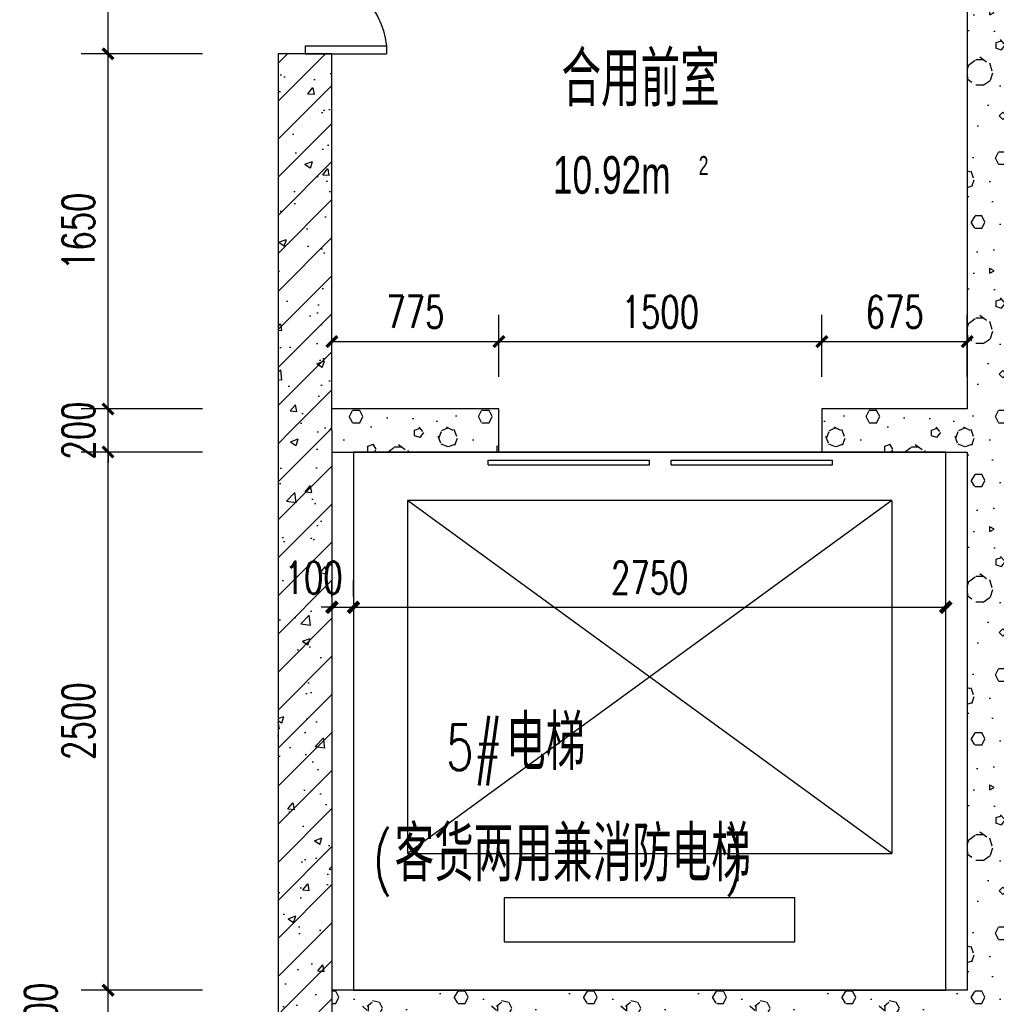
# Model space of a CAD drawing. Extents: x 797781 to 1255204, y 21234 to 1024248.
# Tile 1006 of 1056: x 1163882 to 1168417, y 666443 to 671016. Entities that reach past the tile are written whole.
import ezdxf

# ---------------------------------------------------------------- set-up
doc = ezdxf.new("R2010")
doc.units = 0
doc.header["$LTSCALE"] = 1000
doc.header["$MEASUREMENT"] = 0
for name, color, linetype in [('230303生产综合楼-平面图_t8$0$DOOR_FIRE', 4, 'Continuous'), ('230303生产综合楼-平面图_t8$0$EVTR', 2, 'Continuous'), ('230303生产综合楼-平面图_t8$0$PUB_DIM', 3, 'Continuous'), ('230303生产综合楼-平面图_t8$0$PUB_HATCH', 8, 'Continuous'), ('230303生产综合楼-平面图_t8$0$PUB_TEXT', 7, 'Continuous'), ('230303生产综合楼-平面图_t8$0$SPACE', 7, 'Continuous'), ('230303生产综合楼-平面图_t8$0$WALL', 40, 'Continuous'), ('230303生产综合楼-平面图_t8$0$WINDOW', 4, 'Continuous'), ('230303生产综合楼-平面图_t8$0$板洞', 6, 'Continuous'), ('PUB_DIM', 3, 'Continuous')]:
    doc.layers.add(name, color=color, linetype=linetype)
doc.styles.add('230303生产综合楼-平面图_t8$0$_HZTXT', font='@HZTXT_E', dxfattribs={"width": 0.7, "bigfont": '@@HZTXT'})
doc.styles.add('230303生产综合楼-平面图_t8$0$_TCH_DIM', font='SIMPLEX', dxfattribs={"bigfont": 'GBCBIG'})
doc.styles.add('230303生产综合楼-平面图_T8$0$_TCH_DIM_T3', font='SIMPLEX', dxfattribs={"width": 0.705882, "bigfont": 'GBCBIG'})
doc.styles.add('_TCH_DIM_T3', font='SIMPLEX', dxfattribs={"width": 0.705882, "bigfont": 'GBCBIG'})
doc.dimstyles.new('230303生产综合楼-平面图_T8$0$_TCH_ARCH&&50', dxfattribs={"dimtxt": 148.75, "dimasz": 50, "dimexe": 125, "dimexo": 150, "dimgap": 63.125, "dimtad": 1, "dimdec": 0, "dimzin": 0, "dimdsep": 46, "dimtxsty": '230303生产综合楼-平面图_T8$0$_TCH_DIM_T3', "dimblk": '230303生产综合楼-平面图_t8$0$_ArchTick', "dimcen": 0.09, "dimclrt": 7, "dimazin": 2, "dimtfac": 1, "dimtdec": 0, "dimtix": 1, "dimtmove": 2, "dimatfit": 3, "dimfxl": 1, "dimtolj": 1, "dimtzin": 0, "dimarcsym": 0})
doc.dimstyles.new('_TCH_ARCH&&50', dxfattribs={"dimtxt": 148.75, "dimasz": 50, "dimexe": 125, "dimexo": 150, "dimgap": 63.125, "dimtad": 1, "dimdec": 0, "dimzin": 0, "dimdsep": 46, "dimtxsty": '_TCH_DIM_T3', "dimblk": 'ARCHTICK', "dimcen": 0.09, "dimclrt": 7, "dimazin": 2, "dimtfac": 1, "dimtdec": 0, "dimtix": 1, "dimtmove": 2, "dimatfit": 3, "dimfxl": 1, "dimtolj": 1, "dimtzin": 0, "dimarcsym": 0})
pattern_1 = [(0, (177, -183), (300, 600), [0, -600]), (0, (-174, -264), (300, 600), [0, -600]), (0, (21, -270), (300, 600), [0, -600]), (0, (234, -93), (300, 600), [0, -600]), (0, (-15, -300), (300, 600), [0, -600]), (0, (294, 285), (300, 600), [0, -600]), (0, (111, 237), (300, 600), [0, -600]), (0, (207, 162), (300, 600), [0, -600]), (0, (-282, 150), (300, 600), [0, -600]), (0, (12, 123), (300, 600), [0, -600]), (0, (-102, -30), (300, 600), [0, -600]), (0, (-96, -255), (300, 600), [0, -600]), (0, (129, -279), (300, 600), [0, -600]), (0, (294, -15), (300, 600), [0, -600]), (0, (-267, -108), (300, 600), [0, -600]), (0, (-216, -6), (300, 600), [0, -600]), (0, (18, -48), (300, 600), [0, -600]), (0, (-66, -135), (300, 600), [0, -600]), (0, (-114, 63), (300, 600), [0, -600]), (0, (-39, 288), (300, 600), [0, -600]), (0, (-243, -234), (300, 600), [0, -600]), (0, (87, 165), (300, 600), [0, -600]), (0, (-192, 174), (300, 600), [0, -600]), (0, (-240, 252), (300, 600), [0, -600]), (130.601294, (257.143, 97.143), (-1499.9999834, 1800.0000079), [26.34155, -11037.111]), (18.434949, (214.29, 108.57), (1499.9999945, 599.9999956), [27.10524, -3767.6279]), (90, (214.3, 82.86), (300, 600), [25.71428, -1174.28565]), (161.565051, (240, 74.29), (-1500.0000076, 599.999955), [27.10524, -3767.6279]), (53.130102, (240, 74.29), (300.000001, 600), [28.57143, -2971.4285]), (135, (262.86, -231.43), (-300.000036, 599.99996), [24.24366, -1672.8126]), (45, (228.57, -231.43), (299.999998, 599.999998), [24.24366, -1672.8126]), (135, (245.71, -248.57), (-300.000036, 599.99996), [24.24366, -1672.8126]), (45, (245.71, -248.57), (299.999998, 599.999998), [24.24366, -1672.8126]), (116.56505, (-25.7, 171.43), (-5e-05, 1199.99997), [31.94383, -638.8765]), (180, (-40, 200), (-300, 600), [34.28572, -565.71425]), (63.43495, (-88.57, 171.43), (3e-06, 1200), [31.94383, -638.8765]), (116.56505, (-74.3, 142.86), (-5e-05, 1199.99997), [31.94383, -638.8765]), (0, (-74.3, 142.86), (300, 600), [34.28572, -565.71425]), (63.43495, (-40, 142.86), (3e-06, 1200), [31.94383, -638.8765]), (107.102728, (200, -31.429), (-899.9999656, 3000.00000484), [38.86135, -16282.9025]), (143.972626, (188.57, 5.714), (-5699.9999277, 4199.9999952), [38.86135, -8122.02]), (180, (157.14, 28.6), (-300, 600), [37.14286, -562.8571]), (36.0273733, (88.57, 5.714), (5699.9999579, 4199.9999547), [38.86135, -8122.02]), (71.565051, (77.14, -28.57), (900.0000046, 2999.999995), [36.14032, -3758.5928]), (107.102728, (88.571, -65.714), (-899.9999656, 3000.00000484), [38.86135, -16282.9025]), (143.972626, (120, -88.57), (-5699.9999277, 4199.9999952), [38.86135, -8122.02]), (0, (120, -88.6), (300, 600), [37.14286, -562.8571]), (36.0273733, (157.143, -88.57), (5699.9999579, 4199.9999547), [38.86135, -8122.02]), (71.565051, (188.57, -65.71), (900.0000046, 2999.999995), [36.14032, -3758.5928]), (150.255118, (205.714, 248.57), (-900.000002, 599.9999926), [23.03502, -4814.3196]), (90, (185.7, 237.14), (300, 600), [22.85714, -1177.14275]), (29.744881, (185.714, 237.14), (900.0000005, 599.999997), [23.03502, -4814.3196]), (116.56505, (65.7, -177.14), (-5e-05, 1199.99997), [31.94383, -638.8765]), (168.690067, (51.43, -148.57), (-2700.000002, 599.999985), [29.13725, -6089.6855]), (41.185925, (0, -162.857), (7499.99995456, 6599.9999423), [30.37184, -12725.802]), (90, (0, -191.43), (300, 600), [28.57143, -1171.4285]), (138.814074, (22.857, -211.429), (-7499.9998667, 6600.00004204), [30.37184, -12725.802]), (16.6992442, (22.857, -211.429), (9899.9999255, 2999.9999686), [29.82945, -12498.5375]), (60.945396, (51.43, -202.857), (299.9999992, 599.9999947), [29.41609, -12325.3395]), (109.983106, (-185.714, 74.286), (-1500.00000565, 4199.9999889), [33.442, -14012.1975]), (155.556045, (-197.143, 105.714), (-3900.00001487, 1799.9999626), [34.52299, -14465.1315]), (24.4439547, (-260, 105.714), (3900.00000195, 1799.99999134), [34.52299, -14465.1315]), (70.0168934, (-271.429, 74.286), (1500.0000045, 4199.9999896), [33.442, -14012.1975]), (109.983106, (-260, 42.857), (-1500.00000565, 4199.9999889), [33.442, -14012.1975]), (160.016893, (-228.57, 31.43), (-1500.0000009, 599.9999727), [33.442, -6989.3775]), (19.9831065, (-228.57, 31.43), (1499.9999918, 599.999999), [33.442, -6989.3775]), (70.0168934, (-197.143, 42.857), (1500.0000045, 4199.9999896), [33.442, -14012.1975]), (122.005383, (37.14, 20), (-300.0000403, 599.9999694), [26.95423, -5633.434]), (18.434949, (-2.86, 34.29), (1499.9999945, 599.9999956), [27.10524, -3767.6279]), (90, (-2.86, 8.57), (300, 600), [25.71428, -1174.28565]), (161.565051, (22.86, 0), (-1500.0000076, 599.999955), [27.10524, -3767.6279]), (54.4623222, (22.857, 0), (2099.999997, 2999.9999955), [24.57807, -10298.2115]), (116.56505, (-137.14, -125.7), (-5e-05, 1199.99997), [31.94383, -638.8765]), (180, (-151.4, -97.14), (-300, 600), [31.42857, -568.5714]), (59.0362434, (-200, -125.714), (300.000001, 599.999997), [33.31973, -6963.822]), (120.963756, (-182.857, -154.286), (-300.000041, 599.9999724), [33.31973, -6963.822]), (0, (-182.86, -154.3), (300, 600), [31.42857, -568.5714]), (63.43495, (-151.43, -154.3), (3e-06, 1200), [31.94383, -638.8765])]
pattern_2 = [(45, (0, 0), (-88.388348, 88.388348), []), (50, (0, 0), (358.63009, -31.37607), [37.5, -412.5]), (355, (0, 0), (-69.37567, 376.09607), [30, -330]), (100.4514, (29.9, -2.6), (289.25469, 344.71977), [31.870095, -350.57106]), (46.1842, (0, 100), (533.62052, -82.7595), [56.25, -618.75]), (96.6356, (44.47, 93.1), (467.33135, 487.05894), [47.80514, -525.8565]), (351.1842, (0, 100), (467.33097, 487.0593), [45, -495]), (21, (50, 75), (298.453526, -201.309445), [37.5, -412.5]), (326, (50, 75), (121.65767, 362.57502), [30, -330]), (71.4514, (74.87, 58.22), (420.11131, 161.26525), [31.870095, -350.57106]), (37.5, (0, 0), (6.079928, 166.446927), [0, -326, 0, -335, 0, -331.25]), (7.5, (0, 0), (131.534769, 197.205856), [0, -191, 0, -318.5, 0, -126.25]), (327.5, (-111.5, 0), (266.911218, -11.277436), [0, -125, 0, -390, 0, -517.5]), (317.5, (-161.5, 0), (291.593085, 50.05249), [0, -162.5, 0, -259, 0, -367.5])]

# ---------------------------------------------------------------- blocks, each defined once
blk = doc.blocks.new('_ArchTick')
at = {"color": 0, "linetype": 'ByBlock', "const_width": 0.4}
blk.add_lwpolyline([(-0.5, -0.5), (0.5, 0.5)], dxfattribs=at)
blk = doc.blocks.new('*D2501')
at = {"layer": 'Defpoints', "color": 0, "transparency": 16777216}
for p in [(1165431.8, 668286.7), (1165331.8, 668186.6), (1165431.8, 668186.6)]:
    blk.add_point(p, dxfattribs=at)
at = {"layer": 'PUB_DIM', "color": 0, "lineweight": -2, "transparency": 16777216}
for p, q in [((1165331.8, 668336.6), (1165331.8, 668411.7)), ((1165431.8, 668336.6), (1165431.8, 668411.7)), ((1165331.8, 668286.7), (1165281.8, 668286.7)), ((1165331.8, 668286.7), (1165431.8, 668286.7)), ((1165431.8, 668286.7), (1165481.8, 668286.7))]:
    blk.add_line(p, q, dxfattribs=at)
at = {"layer": 'PUB_DIM', "color": 0, "lineweight": -2, "transparency": 16777216, "xscale": 50, "yscale": 50, "zscale": 50}
blk.add_blockref('_ArchTick', (1165331.8, 668286.7), dxfattribs=at)
at = {"layer": 'PUB_DIM', "color": 0, "lineweight": -2, "transparency": 16777216, "xscale": 50, "yscale": 50, "zscale": 50, "rotation": 180}
blk.add_blockref('_ArchTick', (1165431.8, 668286.7), dxfattribs=at)
at = {"layer": 'PUB_DIM', "color": 7, "transparency": 16777216, "insert": (1165246.8, 668424.2), "char_height": 148.75, "attachment_point": 5, "style": '_TCH_DIM_T3'}
blk.add_mtext('\\A1;100', dxfattribs=at)
blk = doc.blocks.new('*D2502')
at = {"layer": 'Defpoints', "color": 0, "transparency": 16777216}
for p in [(1168181.8, 668286.7), (1165431.8, 668186.6), (1168181.8, 668186.6)]:
    blk.add_point(p, dxfattribs=at)
at = {"layer": 'PUB_DIM', "color": 0, "lineweight": -2, "transparency": 16777216}
for p, q in [((1165431.8, 668336.6), (1165431.8, 668411.7)), ((1168181.8, 668336.6), (1168181.8, 668411.7)), ((1165431.8, 668286.7), (1168181.8, 668286.7))]:
    blk.add_line(p, q, dxfattribs=at)
at = {"layer": 'PUB_DIM', "color": 0, "lineweight": -2, "transparency": 16777216, "xscale": 50, "yscale": 50, "zscale": 50, "rotation": 180}
blk.add_blockref('_ArchTick', (1165431.8, 668286.7), dxfattribs=at)
at = {"layer": 'PUB_DIM', "color": 0, "lineweight": -2, "transparency": 16777216, "xscale": 50, "yscale": 50, "zscale": 50}
blk.add_blockref('_ArchTick', (1168181.8, 668286.7), dxfattribs=at)
at = {"layer": 'PUB_DIM', "color": 7, "transparency": 16777216, "insert": (1166806.8, 668424.2), "char_height": 148.75, "attachment_point": 5, "style": '_TCH_DIM_T3'}
blk.add_mtext('\\A1;2750', dxfattribs=at)
blk = doc.blocks.new('230303生产综合楼-平面图_t8$0$_ArchTick')
at = {"color": 0, "linetype": 'ByBlock', "const_width": 0.3}
blk.add_lwpolyline([(-0.5, -0.5), (0.5, 0.5)], dxfattribs=at)
blk = doc.blocks.new('*D4030')
at = {"layer": '230303生产综合楼-平面图_t8$0$PUB_DIM', "color": 0, "lineweight": -2, "transparency": 16777216}
for p, q in [((1165331.8, 669357.7), (1165331.8, 669645.8)), ((1166106.8, 669357.7), (1166106.8, 669645.8)), ((1165331.8, 669520.8), (1166106.8, 669520.8))]:
    blk.add_line(p, q, dxfattribs=at)
at = {"layer": 'Defpoints', "color": 0, "transparency": 16777216}
for p in [(1166106.8, 669520.8), (1165331.8, 669207.7), (1166106.8, 669207.7)]:
    blk.add_point(p, dxfattribs=at)
at = {"layer": '230303生产综合楼-平面图_t8$0$PUB_DIM', "color": 0, "lineweight": -2, "transparency": 16777216, "xscale": 50, "yscale": 50, "zscale": 50, "rotation": 180}
blk.add_blockref('230303生产综合楼-平面图_t8$0$_ArchTick', (1165331.8, 669520.8), dxfattribs=at)
at = {"layer": '230303生产综合楼-平面图_t8$0$PUB_DIM', "color": 0, "lineweight": -2, "transparency": 16777216, "xscale": 50, "yscale": 50, "zscale": 50}
blk.add_blockref('230303生产综合楼-平面图_t8$0$_ArchTick', (1166106.8, 669520.8), dxfattribs=at)
at = {"layer": '230303生产综合楼-平面图_t8$0$PUB_DIM', "color": 7, "transparency": 16777216, "insert": (1165719.3, 669658.3), "char_height": 148.75, "attachment_point": 5, "style": '230303生产综合楼-平面图_T8$0$_TCH_DIM_T3'}
blk.add_mtext('\\A1;775', dxfattribs=at)
blk = doc.blocks.new('*D4031')
at = {"layer": '230303生产综合楼-平面图_t8$0$PUB_DIM', "color": 0, "lineweight": -2, "transparency": 16777216}
for p, q in [((1166106.8, 669357.7), (1166106.8, 669645.8)), ((1167606.8, 669357.7), (1167606.8, 669645.8)), ((1166106.8, 669520.8), (1167606.8, 669520.8))]:
    blk.add_line(p, q, dxfattribs=at)
at = {"layer": 'Defpoints', "color": 0, "transparency": 16777216}
for p in [(1167606.8, 669520.8), (1166106.8, 669207.7), (1167606.8, 669207.7)]:
    blk.add_point(p, dxfattribs=at)
at = {"layer": '230303生产综合楼-平面图_t8$0$PUB_DIM', "color": 0, "lineweight": -2, "transparency": 16777216, "xscale": 50, "yscale": 50, "zscale": 50, "rotation": 180}
blk.add_blockref('230303生产综合楼-平面图_t8$0$_ArchTick', (1166106.8, 669520.8), dxfattribs=at)
at = {"layer": '230303生产综合楼-平面图_t8$0$PUB_DIM', "color": 0, "lineweight": -2, "transparency": 16777216, "xscale": 50, "yscale": 50, "zscale": 50}
blk.add_blockref('230303生产综合楼-平面图_t8$0$_ArchTick', (1167606.8, 669520.8), dxfattribs=at)
at = {"layer": '230303生产综合楼-平面图_t8$0$PUB_DIM', "color": 7, "transparency": 16777216, "insert": (1166856.8, 669658.3), "char_height": 148.75, "attachment_point": 5, "style": '230303生产综合楼-平面图_T8$0$_TCH_DIM_T3'}
blk.add_mtext('\\A1;1500', dxfattribs=at)
blk = doc.blocks.new('*D4032')
at = {"layer": '230303生产综合楼-平面图_t8$0$PUB_DIM', "color": 0, "lineweight": -2, "transparency": 16777216}
for p, q in [((1167606.8, 669357.7), (1167606.8, 669645.8)), ((1168281.8, 669357.7), (1168281.8, 669645.8)), ((1167606.8, 669520.8), (1168281.8, 669520.8))]:
    blk.add_line(p, q, dxfattribs=at)
at = {"layer": 'Defpoints', "color": 0, "transparency": 16777216}
for p in [(1168281.8, 669520.8), (1167606.8, 669207.7), (1168281.8, 669207.7)]:
    blk.add_point(p, dxfattribs=at)
at = {"layer": '230303生产综合楼-平面图_t8$0$PUB_DIM', "color": 0, "lineweight": -2, "transparency": 16777216, "xscale": 50, "yscale": 50, "zscale": 50, "rotation": 180}
blk.add_blockref('230303生产综合楼-平面图_t8$0$_ArchTick', (1167606.8, 669520.8), dxfattribs=at)
at = {"layer": '230303生产综合楼-平面图_t8$0$PUB_DIM', "color": 0, "lineweight": -2, "transparency": 16777216, "xscale": 50, "yscale": 50, "zscale": 50}
blk.add_blockref('230303生产综合楼-平面图_t8$0$_ArchTick', (1168281.8, 669520.8), dxfattribs=at)
at = {"layer": '230303生产综合楼-平面图_t8$0$PUB_DIM', "color": 7, "transparency": 16777216, "insert": (1167944.3, 669658.3), "char_height": 148.75, "attachment_point": 5, "style": '230303生产综合楼-平面图_T8$0$_TCH_DIM_T3'}
blk.add_mtext('\\A1;675', dxfattribs=at)
blk = doc.blocks.new('*D4036')
at = {"layer": '230303生产综合楼-平面图_t8$0$PUB_DIM', "color": 0, "lineweight": -2, "transparency": 16777216}
for p, q in [((1164730.8, 666507.7), (1164166.9, 666507.7)), ((1164291.9, 666307.7), (1164291.9, 666507.7)), ((1164730.8, 666307.7), (1164166.9, 666307.7))]:
    blk.add_line(p, q, dxfattribs=at)
at = {"layer": 'Defpoints', "color": 0, "transparency": 16777216}
for p in [(1164291.9, 666507.7), (1164880.8, 666507.7), (1164880.8, 666307.7)]:
    blk.add_point(p, dxfattribs=at)
at = {"layer": '230303生产综合楼-平面图_t8$0$PUB_DIM', "color": 0, "lineweight": -2, "transparency": 16777216, "xscale": 50, "yscale": 50, "zscale": 50}
for p, rotation in [((1164291.9, 666507.7), 90), ((1164291.9, 666307.7), 270)]:
    blk.add_blockref('230303生产综合楼-平面图_t8$0$_ArchTick', p, dxfattribs=dict(at, rotation=rotation))
at = {"layer": '230303生产综合楼-平面图_t8$0$PUB_DIM', "color": 7, "transparency": 16777216, "insert": (1163979.4, 666407.7), "char_height": 148.75, "attachment_point": 5, "rotation": 90, "style": '230303生产综合楼-平面图_T8$0$_TCH_DIM_T3'}
blk.add_mtext('\\A1;200', dxfattribs=at)
blk = doc.blocks.new('*D4037')
at = {"layer": '230303生产综合楼-平面图_t8$0$PUB_DIM', "color": 0, "lineweight": -2, "transparency": 16777216}
for p, q in [((1164730.8, 669007.7), (1164166.9, 669007.7)), ((1164291.9, 666507.7), (1164291.9, 669007.7)), ((1164730.8, 666507.7), (1164166.9, 666507.7))]:
    blk.add_line(p, q, dxfattribs=at)
at = {"layer": 'Defpoints', "color": 0, "transparency": 16777216}
for p in [(1164291.9, 669007.7), (1164880.8, 669007.7), (1164880.8, 666507.7)]:
    blk.add_point(p, dxfattribs=at)
at = {"layer": '230303生产综合楼-平面图_t8$0$PUB_DIM', "color": 0, "lineweight": -2, "transparency": 16777216, "xscale": 50, "yscale": 50, "zscale": 50}
for p, rotation in [((1164291.9, 669007.7), 90), ((1164291.9, 666507.7), 270)]:
    blk.add_blockref('230303生产综合楼-平面图_t8$0$_ArchTick', p, dxfattribs=dict(at, rotation=rotation))
at = {"layer": '230303生产综合楼-平面图_t8$0$PUB_DIM', "color": 7, "transparency": 16777216, "insert": (1164154.4, 667757.7), "char_height": 148.75, "attachment_point": 5, "rotation": 90, "style": '230303生产综合楼-平面图_T8$0$_TCH_DIM_T3'}
blk.add_mtext('\\A1;2500', dxfattribs=at)
blk = doc.blocks.new('*D4038')
at = {"layer": '230303生产综合楼-平面图_t8$0$PUB_DIM', "color": 0, "lineweight": -2, "transparency": 16777216}
for p, q in [((1164291.9, 669207.7), (1164291.9, 669257.7)), ((1164730.8, 669207.7), (1164166.9, 669207.7)), ((1164291.9, 669007.7), (1164291.9, 669207.7)), ((1164730.8, 669007.7), (1164166.9, 669007.7)), ((1164291.9, 669007.7), (1164291.9, 668957.7))]:
    blk.add_line(p, q, dxfattribs=at)
at = {"layer": 'Defpoints', "color": 0, "transparency": 16777216}
for p in [(1164291.9, 669207.7), (1164880.8, 669207.7), (1164880.8, 669007.7)]:
    blk.add_point(p, dxfattribs=at)
at = {"layer": '230303生产综合楼-平面图_t8$0$PUB_DIM', "color": 0, "lineweight": -2, "transparency": 16777216, "xscale": 50, "yscale": 50, "zscale": 50}
for p, rotation in [((1164291.9, 669207.7), 270), ((1164291.9, 669007.7), 90)]:
    blk.add_blockref('230303生产综合楼-平面图_t8$0$_ArchTick', p, dxfattribs=dict(at, rotation=rotation))
at = {"layer": '230303生产综合楼-平面图_t8$0$PUB_DIM', "color": 7, "transparency": 16777216, "insert": (1164154.4, 669107.7), "char_height": 148.75, "attachment_point": 5, "rotation": 90, "style": '230303生产综合楼-平面图_T8$0$_TCH_DIM_T3'}
blk.add_mtext('\\A1;200', dxfattribs=at)
blk = doc.blocks.new('*D4039')
at = {"layer": '230303生产综合楼-平面图_t8$0$PUB_DIM', "color": 0, "lineweight": -2, "transparency": 16777216}
for p, q in [((1164730.8, 670857.7), (1164166.9, 670857.7)), ((1164291.9, 669207.7), (1164291.9, 670857.7)), ((1164730.8, 669207.7), (1164166.9, 669207.7))]:
    blk.add_line(p, q, dxfattribs=at)
at = {"layer": 'Defpoints', "color": 0, "transparency": 16777216}
for p in [(1164291.9, 670857.7), (1164880.8, 670857.7), (1164880.8, 669207.7)]:
    blk.add_point(p, dxfattribs=at)
at = {"layer": '230303生产综合楼-平面图_t8$0$PUB_DIM', "color": 0, "lineweight": -2, "transparency": 16777216, "xscale": 50, "yscale": 50, "zscale": 50}
for p, rotation in [((1164291.9, 670857.7), 90), ((1164291.9, 669207.7), 270)]:
    blk.add_blockref('230303生产综合楼-平面图_t8$0$_ArchTick', p, dxfattribs=dict(at, rotation=rotation))
at = {"layer": '230303生产综合楼-平面图_t8$0$PUB_DIM', "color": 7, "transparency": 16777216, "insert": (1164154.4, 670032.7), "char_height": 148.75, "attachment_point": 5, "rotation": 90, "style": '230303生产综合楼-平面图_T8$0$_TCH_DIM_T3'}
blk.add_mtext('\\A1;1650', dxfattribs=at)
blk = doc.blocks.new('*D4040')
at = {"layer": '230303生产综合楼-平面图_t8$0$PUB_DIM', "color": 0, "lineweight": -2, "transparency": 16777216}
for p, q in [((1164730.8, 672357.7), (1164166.9, 672357.7)), ((1164291.9, 670857.7), (1164291.9, 672357.7)), ((1164730.8, 670857.7), (1164166.9, 670857.7))]:
    blk.add_line(p, q, dxfattribs=at)
at = {"layer": 'Defpoints', "color": 0, "transparency": 16777216}
for p in [(1164291.9, 672357.7), (1164880.8, 672357.7), (1164880.8, 670857.7)]:
    blk.add_point(p, dxfattribs=at)
at = {"layer": '230303生产综合楼-平面图_t8$0$PUB_DIM', "color": 0, "lineweight": -2, "transparency": 16777216, "xscale": 50, "yscale": 50, "zscale": 50}
for p, rotation in [((1164291.9, 672357.7), 90), ((1164291.9, 670857.7), 270)]:
    blk.add_blockref('230303生产综合楼-平面图_t8$0$_ArchTick', p, dxfattribs=dict(at, rotation=rotation))
at = {"layer": '230303生产综合楼-平面图_t8$0$PUB_DIM', "color": 7, "transparency": 16777216, "insert": (1164154.4, 671607.7), "char_height": 148.75, "attachment_point": 5, "rotation": 90, "style": '230303生产综合楼-平面图_T8$0$_TCH_DIM_T3'}
blk.add_mtext('\\A1;1500', dxfattribs=at)
blk = doc.blocks.new('230303生产综合楼-平面图_t8$0$$DORLIB2D$00000127')
at = {"color": 0}
for points in [[(-0.5333, 0.7949), (-0.5333, 0.6904)], [(-0.0333, 0.7949), (-0.5333, 0.7949)], [(-0.0333, 0.7949), (-0.0333, 0.6904)], [(0.5333, 0.7949), (0.0333, 0.7949)], [(0.0333, 0.7949), (0.0333, 0.6904)], [(0.5333, 0.7949), (0.5333, 0.6904)], [(-0.0333, 0.6904), (-0.5333, 0.6904)], [(0.5333, 0.6904), (0.0333, 0.6904)], [(0.5, 0.5), (-0.5, 0.5)]]:
    blk.add_lwpolyline(points, dxfattribs=at)
blk = doc.blocks.new('230303生产综合楼-平面图_t8$0$$DorLib2D$00000225')
at = {"color": 0}
for p, q in [((0.475, -0.0014), (0.475, 0.7521)), ((0.475, 0.7521), (0.5, 0.7521)), ((0.5, -0.0014), (0.5, 0.7521)), ((-0.5, 0), (-0.5, 0.252)), ((-0.475, 0.252), (-0.5, 0.252)), ((-0.475, 0), (-0.475, 0.252)), ((-0.475, 0), (-0.5, 0)), ((0.475, -0.0014), (0.5, -0.0014))]:
    blk.add_line(p, q, dxfattribs=at)
for centre, radius, start, end in [((0.5046, -0.0019), 0.7546, 92.2493, 179.7238), ((-0.5008, 0.0026), 0.2508, 359.7899, 84.0974)]:
    blk.add_arc(centre, radius, start, end, dxfattribs=at)

msp = doc.modelspace()

# ---------------------------------------------------------------- hatches: boundary and pattern name
at = {"layer": '230303生产综合楼-平面图_t8$0$PUB_HATCH'}
h = msp.add_hatch(dxfattribs=at)
h.set_pattern_fill('加气混凝土', color=256, scale=50, style=0)
h.set_pattern_definition(pattern_1)
h.paths.add_polyline_path([(1168481.8, 669107.7), (1168481.8, 671057.7), (1168281.8, 671057.7), (1168281.8, 669207.7), (1168348.5, 669107.7)])
h = msp.add_hatch(dxfattribs=at)
h.set_pattern_fill('钢筋混凝土', color=256, scale=50, style=0)
h.set_pattern_definition(pattern_2)
h.paths.add_polyline_path([(1165331.8, 669107.7), (1165331.8, 670857.7), (1165081.8, 670857.7), (1165081.8, 669107.7)])
h = msp.add_hatch(dxfattribs=at)
h.set_pattern_fill('加气混凝土', color=256, scale=50, style=0)
h.set_pattern_definition(pattern_1)
h.paths.add_polyline_path([(1165331.8, 669007.7), (1166106.8, 669007.7), (1166106.8, 669207.7), (1165331.8, 669207.7)])
h = msp.add_hatch(dxfattribs=at)
h.set_pattern_fill('加气混凝土', color=256, scale=50, style=0)
h.set_pattern_definition(pattern_1)
h.paths.add_polyline_path([(1168281.8, 669207.7), (1167606.8, 669207.7), (1167606.8, 669007.7), (1168281.8, 669007.7), (1168348.5, 669107.7)])
h = msp.add_hatch(dxfattribs=at)
h.set_pattern_fill('钢筋混凝土', color=256, scale=50, style=0)
h.set_pattern_definition(pattern_2)
h.paths.add_polyline_path([(1165331.8, 669107.7), (1165081.8, 669107.7), (1165081.8, 666407.7), (1165331.8, 666407.7)])
h = msp.add_hatch(dxfattribs=at)
h.set_pattern_fill('加气混凝土', color=256, scale=50, style=0)
h.set_pattern_definition(pattern_1)
h.paths.add_polyline_path([(1168348.5, 669107.7), (1168281.8, 669007.7), (1168281.8, 666507.7), (1168348.5, 666407.7), (1168481.8, 666407.7), (1168481.8, 669107.7)])
h = msp.add_hatch(dxfattribs=at)
h.set_pattern_fill('加气混凝土', color=256, scale=50, style=0)
h.set_pattern_definition(pattern_1)
h.paths.add_polyline_path([(1168348.5, 666407.7), (1168281.8, 666507.7), (1165331.8, 666507.7), (1165331.8, 666307.7), (1168281.8, 666307.7)])

# ---------------------------------------------------------------- linework, layer by layer
at = {"layer": '230303生产综合楼-平面图_t8$0$EVTR'}
for p, q in [((1167931.8, 668782.7), (1165681.8, 667142.7)), ((1167931.8, 667142.7), (1165681.8, 668782.7)), ((1165681.8, 668782.7), (1165681.8, 667142.7)), ((1167931.8, 668782.7), (1165681.8, 668782.7)), ((1167931.8, 668782.7), (1167931.8, 667142.7)), ((1165681.8, 667142.7), (1167931.8, 667142.7)), ((1166131.8, 666937.7), (1166131.8, 666732.7)), ((1167481.8, 666937.7), (1166131.8, 666937.7)), ((1167481.8, 666732.7), (1167481.8, 666937.7)), ((1166131.8, 666732.7), (1167481.8, 666732.7))]:
    msp.add_line(p, q, dxfattribs=at)
at = {"layer": '230303生产综合楼-平面图_t8$0$WALL'}
for p, q in [((1168281.8, 671057.7), (1168281.8, 669207.7)), ((1165331.8, 670857.7), (1165081.8, 670857.7)), ((1165081.8, 670857.7), (1165081.8, 669107.7)), ((1165331.8, 669107.7), (1165331.8, 670857.7)), ((1166106.8, 669207.7), (1165331.8, 669207.7)), ((1166106.8, 669007.7), (1166106.8, 669207.7)), ((1168281.8, 669207.7), (1167606.8, 669207.7)), ((1167606.8, 669207.7), (1167606.8, 669007.7)), ((1165081.8, 669107.7), (1165081.8, 666407.7)), ((1165331.8, 669107.7), (1165331.8, 666407.7)), ((1165331.8, 669007.7), (1166106.8, 669007.7)), ((1167606.8, 669007.7), (1168281.8, 669007.7)), ((1168281.8, 669007.7), (1168281.8, 666507.7)), ((1168281.8, 666507.7), (1165331.8, 666507.7))]:
    msp.add_line(p, q, dxfattribs=at)
at = {"layer": '230303生产综合楼-平面图_t8$0$板洞'}
msp.add_lwpolyline([(1165431.8, 666507.7), (1168181.8, 666507.7), (1168181.8, 669007.7), (1165431.8, 669007.7)], close=True, dxfattribs=at)

# ---------------------------------------------------------------- block references
at = {"layer": '230303生产综合楼-平面图_t8$0$DOOR_FIRE', "xscale": -1500, "yscale": 1500, "zscale": 250, "rotation": 269.9999999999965}
msp.add_blockref('230303生产综合楼-平面图_t8$0$$DorLib2D$00000225', (1165206.8, 671607.7), dxfattribs=at)
at = {"layer": '230303生产综合楼-平面图_t8$0$WINDOW', "xscale": 1500, "yscale": 200, "zscale": 200, "rotation": 179.999999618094}
msp.add_blockref('230303生产综合楼-平面图_t8$0$$DORLIB2D$00000127', (1166856.8, 669107.7), dxfattribs=at)

# ---------------------------------------------------------------- texts
at = {"layer": '230303生产综合楼-平面图_t8$0$PUB_TEXT', "style": '230303生产综合楼-平面图_t8$0$_TCH_DIM'}
for s, p in [('合用前室', (1166397.3, 670612.5)), ('电梯', (1166140.1, 667530.1)), ('客货两用兼消防电梯', (1165622.3, 667013.5))]:
    msp.add_text(s, height=255.32, dxfattribs=at).set_placement(p)
at = {"layer": '230303生产综合楼-平面图_t8$0$PUB_TEXT', "style": '230303生产综合楼-平面图_t8$0$_TCH_DIM', "width": 0.705882}
for s, p in [('5#', (1165861.5, 667530.1)), ('(', (1165522.3, 667013.5)), (')', (1167154.2, 667013.5))]:
    msp.add_text(s, height=212.5, dxfattribs=at).set_placement(p)
at = {"layer": '230303生产综合楼-平面图_t8$0$SPACE', "style": '230303生产综合楼-平面图_t8$0$_HZTXT', "width": 0.7}
for s, height, p in [('10.92m', 175, (1166357.7, 670207.6)), ('2', 87.5, (1167034.4, 670295.1))]:
    msp.add_text(s, height=height, dxfattribs=at).set_placement(p)

# ---------------------------------------------------------------- dimensions: what is measured, and where the dimension line sits
at = {"layer": '230303生产综合楼-平面图_t8$0$PUB_DIM'}
for p1, p2, distance, picture, middle in [((1164880.8, 670857.7), (1164880.8, 672357.7), 588.9, '*D4040', (1164154.4, 671607.7)), ((1164880.8, 669207.7), (1164880.8, 670857.7), 588.9, '*D4039', (1164154.4, 670032.7)), ((1165331.8, 669207.7), (1166106.8, 669207.7), 313.1, '*D4030', (1165719.3, 669658.3)), ((1166106.8, 669207.7), (1167606.8, 669207.7), 313.1, '*D4031', (1166856.8, 669658.3)), ((1167606.8, 669207.7), (1168281.8, 669207.7), 313.1, '*D4032', (1167944.3, 669658.3)), ((1164880.8, 669007.7), (1164880.8, 669207.7), 588.9, '*D4038', (1164154.4, 669107.7)), ((1164880.8, 666507.7), (1164880.8, 669007.7), 588.9, '*D4037', (1164154.4, 667757.7))]:
    dim = msp.add_aligned_dim(p1=p1, p2=p2, distance=distance, dimstyle='230303生产综合楼-平面图_T8$0$_TCH_ARCH&&50', dxfattribs=at)
    dim.commit()
    dim.dimension.update_dxf_attribs({"geometry": picture, "text_midpoint": middle})
dim = msp.add_linear_dim(base=(1164291.9, 666507.7), p1=(1164880.8, 666307.7), p2=(1164880.8, 666507.7), angle=90, dimstyle='230303生产综合楼-平面图_T8$0$_TCH_ARCH&&50', dxfattribs=at)
dim.commit()
dim.dimension.update_dxf_attribs({"geometry": '*D4036', "text_midpoint": (1163979.4, 666407.7), "dimtype": 161})
at = {"layer": 'PUB_DIM'}
dim = msp.add_linear_dim(base=(1165431.8, 668286.7), p1=(1165331.8, 668186.6), p2=(1165431.8, 668186.6), angle=0, dimstyle='_TCH_ARCH&&50', dxfattribs=at)
dim.commit()
dim.dimension.update_dxf_attribs({"geometry": '*D2501', "text_midpoint": (1165246.8, 668424.2), "dimtype": 161})
dim = msp.add_aligned_dim(p1=(1165431.8, 668186.6), p2=(1168181.8, 668186.6), distance=100.2, dimstyle='_TCH_ARCH&&50', dxfattribs=at)
dim.commit()
dim.dimension.update_dxf_attribs({"geometry": '*D2502', "text_midpoint": (1166806.8, 668424.2)})

doc.saveas('drawing.dxf')
